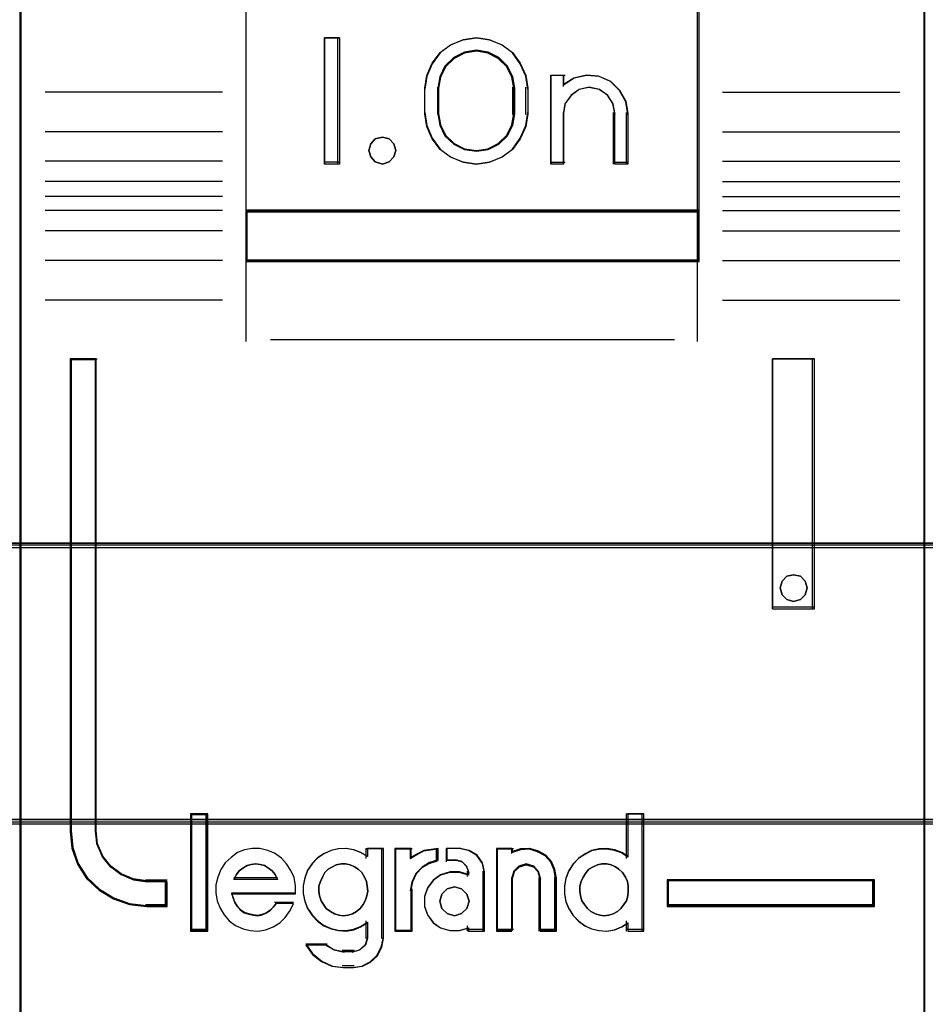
# Model space of a CAD drawing. Header units: millimetres. Extents: x -1290 to 1795, y -4192 to -1311.
# Tile 560 of 656: x 1088.46 to 1092.06, y -2981.18 to -2977.28. Entities that reach past the tile are written whole.
import ezdxf

# ---------------------------------------------------------------- set-up
doc = ezdxf.new("R2010")
doc.units = ezdxf.units.MM
doc.layers.add('30', color=7, linetype='Continuous')
doc.layers.add('45', color=7, linetype='Continuous')
doc.layers.add('Aparatura', color=7, linetype='Continuous', lineweight=13)

# ---------------------------------------------------------------- blocks, each defined once
blk = doc.blocks.new('*U399')
at = {"layer": '45', "color": 7}
for points in [[(225.574401, -383.681609), (207.601423, -383.681609), (207.601423, -465.406348), (225.574401, -465.406348), (225.574401, -383.681609)], [(212.086163, -429.976735), (221.091451, -429.976735), (221.091451, -425.508087), (212.086163, -425.508087), (212.086163, -429.976735)], [(213.944511, -426.522464), (213.944511, -429.025195), (213.650899, -429.025195), (213.650899, -426.522464), (213.944511, -426.522464)], [(217.64487, -427.267722), (217.68448, -427.517995), (217.68448, -428.029664), (217.64487, -428.279937), (217.537357, -428.524649), (217.384575, -428.73599), (217.175207, -428.886154), (216.92623, -428.986263), (216.665935, -429.025195), (216.399981, -428.986263), (216.151003, -428.886154), (215.947294, -428.73599), (215.788853, -428.524649), (215.68134, -428.279937), (215.64173, -428.029664), (215.64173, -427.517995), (215.68134, -427.267722), (215.788853, -427.02301), (215.947294, -426.811669), (216.151003, -426.661505), (216.399981, -426.561396), (216.665935, -426.522464), (216.92623, -426.561396), (217.175207, -426.661505), (217.384575, -426.811669), (217.537357, -427.02301), (217.64487, -427.267722)], [(217.428465, -428.029761), (217.428465, -427.516298), (217.388632, -427.293053), (217.286205, -427.080971), (217.109802, -426.913538), (216.899257, -426.807496), (216.66595, -426.768429), (216.426953, -426.807496), (216.216408, -426.913538), (216.040006, -427.080971), (215.937578, -427.293053), (215.897745, -427.516298), (215.897745, -428.029761), (215.937578, -428.253005), (216.040006, -428.465088), (216.216408, -428.632521), (216.426953, -428.738562), (216.66595, -428.772049), (216.899257, -428.738562), (217.109802, -428.632521), (217.286205, -428.465088), (217.388632, -428.253005), (217.428465, -428.029761)], [(218.605515, -427.316384), (218.855893, -427.260357), (219.09489, -427.282768), (219.328196, -427.383615), (219.51029, -427.557298), (219.635478, -427.775802), (219.675311, -428.022319), (219.675311, -429.025195), (219.413553, -429.025195), (219.413553, -428.022319), (219.37372, -427.820623), (219.271292, -427.658146), (219.106271, -427.546093), (218.901416, -427.506874), (218.707942, -427.546093), (218.54861, -427.658146), (218.429112, -427.820623), (218.394969, -428.022319), (218.394969, -429.025195), (218.144591, -429.025195), (218.144591, -427.260357), (218.394969, -427.260357), (218.394969, -427.450847), (218.605515, -427.316384)], [(215.029323, -428.623673), (215.065249, -428.753577), (215.029323, -428.883481), (214.933521, -428.983862), (214.801794, -429.025195), (214.658091, -428.983862), (214.568277, -428.883481), (214.526364, -428.753577), (214.568277, -428.623673), (214.658091, -428.523292), (214.801794, -428.493768), (214.933521, -428.523292), (215.029323, -428.623673)], [(221.091451, -429.939032), (212.086163, -429.939032), (212.086163, -430.962387), (221.091451, -430.962387), (221.091451, -429.939032)], [(210.525008, -443.75791), (210.525008, -443.268689), (210.123109, -443.268689), (209.851402, -443.230211), (209.613658, -443.12577), (209.404218, -442.977355), (209.240062, -442.773971), (209.132511, -442.532109), (209.104208, -442.268259), (209.104208, -432.890603), (208.600419, -432.890603), (208.600419, -442.268259), (208.634382, -442.603568), (208.741933, -442.922386), (208.92307, -443.202727), (209.172135, -443.433595), (209.460823, -443.609495), (209.777815, -443.719432), (210.123109, -443.75791), (210.525008, -443.75791)], [(222.545187, -432.890603), (222.545187, -437.852975), (223.383055, -437.852975), (223.383055, -432.890603), (222.545187, -432.890603)], [(223.196822, -437.304233), (223.232669, -437.434137), (223.196822, -437.575851), (223.101231, -437.664422), (222.963819, -437.705755), (222.832382, -437.664422), (222.736791, -437.575851), (222.700945, -437.434137), (222.736791, -437.304233), (222.832382, -437.203853), (222.963819, -437.174329), (223.101231, -437.203853), (223.196822, -437.304233)], [(211.312747, -444.231885), (211.312747, -441.941007), (211.004813, -441.941007), (211.004813, -444.231885), (211.312747, -444.231885)], [(224.575405, -443.23187), (220.454099, -443.23187), (220.454099, -443.75791), (224.575405, -443.75791), (224.575405, -443.23187)]]:
    blk.add_lwpolyline(points, close=True, dxfattribs=at)
at = {"layer": '45', "color": 139}
for points in [[(225.574401, -383.681609), (207.601423, -383.681609), (207.601423, -465.406348), (225.574401, -465.406348), (225.574401, -383.681609)], [(215.065249, -428.753577), (215.029323, -428.623673), (214.933521, -428.523292), (214.801794, -428.493768), (214.658091, -428.523292), (214.568277, -428.623673), (214.526364, -428.753577), (214.568277, -428.883481), (214.658091, -428.983862), (214.801794, -429.025195), (214.933521, -428.983862), (215.029323, -428.883481), (215.065249, -428.753577)], [(223.232669, -437.434137), (223.196822, -437.304233), (223.101231, -437.203853), (222.963819, -437.174329), (222.832382, -437.203853), (222.736791, -437.304233), (222.700945, -437.434137), (222.736791, -437.575851), (222.832382, -437.664422), (222.963819, -437.705755), (223.101231, -437.664422), (223.196822, -437.575851), (223.232669, -437.434137)], [(214.019299, -443.942832), (214.11749, -443.931465), (214.204128, -443.903047), (214.284991, -443.857577), (214.354301, -443.800741), (214.417836, -443.72117), (214.458268, -443.647282), (214.487147, -443.55066), (214.510251, -443.454038), (214.498699, -443.357416), (214.481371, -443.260794), (214.44094, -443.175539), (214.388957, -443.084601), (214.319646, -443.022081), (214.244559, -442.970928), (214.157921, -442.931142), (214.065506, -442.914092), (213.978868, -442.914092), (213.880678, -442.931142), (213.805591, -442.970928), (213.724728, -443.022081), (213.655418, -443.084601), (213.60921, -443.175539), (213.568779, -443.260794), (213.5399, -443.357416), (213.5399, -443.454038), (213.551451, -443.55066), (213.580331, -443.647282), (213.626538, -443.72117), (213.684297, -443.800741), (213.76516, -443.857577), (213.846022, -443.903047), (213.932661, -443.931465), (214.019299, -443.942832)], [(219.201773, -443.942832), (219.294438, -443.931465), (219.381311, -443.903047), (219.468185, -443.857577), (219.537684, -443.800741), (219.595599, -443.72117), (219.647723, -443.647282), (219.676681, -443.55066), (219.682473, -443.454038), (219.682473, -443.357416), (219.665098, -443.260794), (219.624557, -443.175539), (219.566641, -443.084601), (219.497143, -443.022081), (219.427644, -442.970928), (219.34077, -442.931142), (219.253897, -442.914092), (219.15544, -442.914092), (219.068567, -442.931142), (218.981693, -442.970928), (218.900612, -443.022081), (218.842696, -443.084601), (218.78478, -443.175539), (218.744239, -443.260794), (218.721073, -443.357416), (218.721073, -443.454038), (218.732656, -443.55066), (218.761614, -443.647282), (218.813738, -443.72117), (218.871654, -443.800741), (218.941153, -443.857577), (219.028026, -443.903047), (219.114899, -443.931465), (219.201773, -443.942832)], [(216.518985, -443.655575), (216.477424, -443.514877), (216.370553, -443.409354), (216.228059, -443.368317), (216.085564, -443.409354), (215.978693, -443.514877), (215.937132, -443.655575), (215.978693, -443.796272), (216.085564, -443.901795), (216.228059, -443.942832), (216.370553, -443.901795), (216.477424, -443.796272), (216.518985, -443.655575)]]:
    blk.add_lwpolyline(points, close=True, dxfattribs=at)
at = {"layer": '45', "color": 59}
for points in [[(225.556498, -383.699563), (207.621116, -383.699563), (207.621116, -465.388395), (225.556498, -465.388395), (225.556498, -383.699563)], [(212.086163, -429.976735), (221.091451, -429.976735), (221.091451, -425.508087), (212.086163, -425.508087), (212.086163, -429.976735)], [(213.944511, -426.522464), (213.944511, -429.025195), (213.650899, -429.025195), (213.650899, -426.522464), (213.944511, -426.522464)], [(217.64487, -427.267722), (217.68448, -427.517995), (217.68448, -428.029664), (217.64487, -428.279937), (217.537357, -428.524649), (217.384575, -428.73599), (217.175207, -428.886154), (216.92623, -428.986263), (216.665935, -429.025195), (216.399981, -428.986263), (216.151003, -428.886154), (215.947294, -428.73599), (215.788853, -428.524649), (215.68134, -428.279937), (215.64173, -428.029664), (215.64173, -427.517995), (215.68134, -427.267722), (215.788853, -427.02301), (215.947294, -426.811669), (216.151003, -426.661505), (216.399981, -426.561396), (216.665935, -426.522464), (216.92623, -426.561396), (217.175207, -426.661505), (217.384575, -426.811669), (217.537357, -427.02301), (217.64487, -427.267722)], [(217.428465, -428.029761), (217.428465, -427.516298), (217.388632, -427.293053), (217.286205, -427.080971), (217.109802, -426.913538), (216.899257, -426.807496), (216.66595, -426.768429), (216.426953, -426.807496), (216.216408, -426.913538), (216.040006, -427.080971), (215.937578, -427.293053), (215.897745, -427.516298), (215.897745, -428.029761), (215.937578, -428.253005), (216.040006, -428.465088), (216.216408, -428.632521), (216.426953, -428.738562), (216.66595, -428.772049), (216.899257, -428.738562), (217.109802, -428.632521), (217.286205, -428.465088), (217.388632, -428.253005), (217.428465, -428.029761)], [(217.410562, -428.02511), (217.410562, -427.520849), (217.371661, -427.301605), (217.27163, -427.093324), (217.099353, -426.928891), (216.893733, -426.82475), (216.665884, -426.786382), (216.432477, -426.82475), (216.226857, -426.928891), (216.054581, -427.093324), (215.95455, -427.301605), (215.915648, -427.520849), (215.915648, -428.02511), (215.95455, -428.244354), (216.054581, -428.452635), (216.226857, -428.617068), (216.432477, -428.721209), (216.665884, -428.754096), (216.893733, -428.721209), (217.099353, -428.617068), (217.27163, -428.452635), (217.371661, -428.244354), (217.410562, -428.02511)], [(218.605515, -427.316384), (218.855893, -427.260357), (219.09489, -427.282768), (219.328196, -427.383615), (219.51029, -427.557298), (219.635478, -427.775802), (219.675311, -428.022319), (219.675311, -429.025195), (219.413553, -429.025195), (219.413553, -428.022319), (219.37372, -427.820623), (219.271292, -427.658146), (219.106271, -427.546093), (218.901416, -427.506874), (218.707942, -427.546093), (218.54861, -427.658146), (218.429112, -427.820623), (218.394969, -428.022319), (218.394969, -429.025195), (218.144591, -429.025195), (218.144591, -427.260357), (218.394969, -427.260357), (218.394969, -427.450847), (218.605515, -427.316384)], [(215.029323, -428.623673), (215.065249, -428.753577), (215.029323, -428.883481), (214.933521, -428.983862), (214.801794, -429.025195), (214.658091, -428.983862), (214.568277, -428.883481), (214.526364, -428.753577), (214.568277, -428.623673), (214.658091, -428.523292), (214.801794, -428.493768), (214.933521, -428.523292), (215.029323, -428.623673)], [(221.091451, -429.939032), (212.086163, -429.939032), (212.086163, -430.962387), (221.091451, -430.962387), (221.091451, -429.939032)], [(221.073548, -429.956986), (212.104066, -429.956986), (212.104066, -430.944433), (221.073548, -430.944433), (221.073548, -429.956986)], [(222.545187, -432.890603), (222.545187, -437.852975), (223.383055, -437.852975), (223.383055, -432.890603), (222.545187, -432.890603)], [(223.196822, -437.304233), (223.232669, -437.434137), (223.196822, -437.575851), (223.101231, -437.664422), (222.963819, -437.705755), (222.832382, -437.664422), (222.736791, -437.575851), (222.700945, -437.434137), (222.736791, -437.304233), (222.832382, -437.203853), (222.963819, -437.174329), (223.101231, -437.203853), (223.196822, -437.304233)], [(211.33065, -444.249839), (211.33065, -441.923053), (210.986909, -441.923053), (210.986909, -444.249839), (211.33065, -444.249839)], [(218.416719, -443.353637), (218.416719, -443.515064), (218.445158, -443.665359), (218.502034, -443.804521), (218.587349, -443.938116), (218.695414, -444.049446), (218.820542, -444.144076), (218.951358, -444.205307), (219.099237, -444.238706), (219.252803, -444.249839), (219.40637, -444.222006), (219.548561, -444.166341), (219.673689, -444.082844), (219.673689, -444.249839), (219.992197, -444.249839), (219.992197, -441.923053), (219.673689, -441.923053), (219.673689, -442.78029), (219.548561, -442.696793), (219.40637, -442.646695), (219.252803, -442.618862), (219.099237, -442.629995), (218.951358, -442.657828), (218.820542, -442.724625), (218.695414, -442.808122), (218.587349, -442.919452), (218.502034, -443.053047), (218.445158, -443.203342), (218.416719, -443.353637)], [(211.491779, -443.492939), (211.520211, -443.644319), (211.577076, -443.795699), (211.656687, -443.924652), (211.759044, -444.042392), (211.884147, -444.137705), (212.031997, -444.204985), (212.174159, -444.238625), (212.327695, -444.249839), (212.481231, -444.221805), (212.62908, -444.165739), (212.759869, -444.081639), (212.867913, -443.975112), (212.964584, -443.840552), (213.032822, -443.700385), (212.685945, -443.700385), (212.62908, -443.773272), (212.560842, -443.840552), (212.481231, -443.891012), (212.407306, -443.919045), (212.322008, -443.935865), (212.231024, -443.924652), (212.145727, -443.907832), (212.060429, -443.879799), (211.980818, -443.823732), (211.923953, -443.756452), (211.867088, -443.677959), (211.838655, -443.593859), (211.810223, -443.509759), (213.072627, -443.509759), (213.072627, -443.347165), (213.044195, -443.184572), (212.981643, -443.044405), (212.896346, -442.909845), (212.793988, -442.797712), (212.657512, -442.702398), (212.521036, -442.646332), (212.3675, -442.607085), (212.213965, -442.607085), (212.060429, -442.635118), (211.918266, -442.691185), (211.793163, -442.786498), (211.673747, -442.893025), (211.588449, -443.027585), (211.531584, -443.178965), (211.491779, -443.330345), (211.491779, -443.492939)], [(213.313648, -443.041368), (213.256806, -443.191696), (213.228385, -443.342025), (213.228385, -443.503489), (213.256806, -443.653817), (213.313648, -443.793011), (213.404597, -443.926636), (213.506913, -444.03799), (213.631967, -444.132642), (213.779757, -444.193887), (213.921863, -444.227293), (214.075338, -444.238429), (214.223129, -444.21059), (214.365235, -444.154913), (214.501657, -444.071397), (214.501657, -444.388757), (214.461867, -444.52795), (214.353867, -444.622602), (214.223129, -444.661576), (214.018496, -444.661576), (213.8366, -444.622602), (213.671756, -444.52795), (213.279543, -444.52795), (213.410281, -444.711685), (213.586493, -444.850878), (213.79681, -444.94553), (214.018496, -444.973368), (214.223129, -444.973368), (214.405025, -444.94553), (214.564184, -444.862014), (214.700606, -444.739524), (214.78587, -444.566924), (214.819975, -444.388757), (214.819975, -442.607085), (214.501657, -442.607085), (214.501657, -442.768549), (214.365235, -442.685033), (214.223129, -442.634924), (214.075338, -442.607085), (213.921863, -442.618221), (213.779757, -442.646059), (213.631967, -442.712872), (213.506913, -442.796388), (213.404597, -442.907742), (213.313648, -443.041368)], [(215.043765, -442.607085), (215.043765, -444.249839), (215.368761, -444.249839), (215.368761, -443.425659), (215.397779, -443.263065), (215.473224, -443.100472), (215.595098, -442.977125), (215.740186, -442.893025), (215.908487, -442.842565), (215.908487, -442.607085), (215.624115, -442.646332), (215.368761, -442.780892), (215.368761, -442.607085), (215.043765, -442.607085)], [(215.061668, -442.625039), (215.061668, -444.231885), (215.373207, -444.231885), (215.373207, -443.42572), (215.401023, -443.26668), (215.473344, -443.107641), (215.590172, -442.98699), (215.729251, -442.904729), (215.890584, -442.855372), (215.890584, -442.625039), (215.617987, -442.663428), (215.373207, -442.795046), (215.373207, -442.625039), (215.061668, -442.625039)], [(215.693684, -443.397625), (215.636359, -443.565825), (215.636359, -443.756452), (215.693684, -443.924652), (215.808333, -444.081639), (215.951644, -444.182559), (216.140815, -444.238625), (216.324254, -444.238625), (216.507692, -444.182559), (216.507692, -444.249839), (216.828709, -444.249839), (216.828709, -443.072438), (216.788582, -442.893025), (216.679666, -442.741645), (216.524889, -442.646332), (216.341451, -442.607085), (216.077758, -442.607085), (216.077758, -442.842565), (216.266929, -442.842565), (216.381578, -442.870598), (216.467565, -442.960305), (216.507692, -443.072438), (216.507692, -443.139719), (216.324254, -443.083652), (216.140815, -443.083652), (215.951644, -443.139719), (215.808333, -443.246245), (215.693684, -443.397625)], [(217.063241, -442.607085), (217.063241, -444.249839), (217.372793, -444.249839), (217.372793, -443.195785), (217.41292, -443.055618), (217.516105, -442.960305), (217.653683, -442.921058), (217.802727, -442.960305), (217.894447, -443.055618), (217.934574, -443.195785), (217.934574, -444.249839), (218.255591, -444.249839), (218.255591, -443.195785), (218.226929, -443.027585), (218.158139, -442.864992), (218.04349, -442.741645), (217.888714, -442.657545), (217.722473, -442.607085), (217.539034, -442.618298), (217.372793, -442.674365), (217.372793, -442.607085), (217.063241, -442.607085)], [(217.081144, -442.625039), (217.081144, -444.231885), (217.381401, -444.231885), (217.381401, -443.200871), (217.420323, -443.063768), (217.520408, -442.970538), (217.653856, -442.932149), (217.798424, -442.970538), (217.887389, -443.063768), (217.926311, -443.200871), (217.926311, -444.231885), (218.237688, -444.231885), (218.237688, -443.200871), (218.209886, -443.036347), (218.143163, -442.877308), (218.031957, -442.756658), (217.881828, -442.674396), (217.720579, -442.625039), (217.542649, -442.636007), (217.381401, -442.690848), (217.381401, -442.625039), (217.081144, -442.625039)], [(212.66625, -443.127116), (212.712774, -443.221098), (211.846261, -443.221098), (211.898601, -443.127116), (211.956756, -443.051931), (212.026542, -443.001808), (212.113775, -442.945419), (212.195192, -442.926622), (212.282425, -442.914092), (212.369658, -442.926622), (212.456891, -442.945419), (212.538308, -443.001808), (212.608094, -443.051931), (212.66625, -443.127116)], [(212.712774, -443.221098), (211.846261, -443.221098), (211.898601, -443.127116), (211.956756, -443.051931), (212.026542, -443.001808), (212.113775, -442.945419), (212.195192, -442.926622), (212.282425, -442.914092), (212.369658, -442.926622), (212.456891, -442.945419), (212.538308, -443.001808), (212.608094, -443.051931), (212.66625, -443.127116), (212.712774, -443.221098)], [(214.417836, -443.72117), (214.354301, -443.800741), (214.284991, -443.857577), (214.204128, -443.903047), (214.11749, -443.931465), (214.019299, -443.942832), (213.932661, -443.931465), (213.846022, -443.903047), (213.76516, -443.857577), (213.684297, -443.800741), (213.626538, -443.72117), (213.580331, -443.647282), (213.551451, -443.55066), (213.5399, -443.454038), (213.5399, -443.357416), (213.568779, -443.260794), (213.60921, -443.175539), (213.655418, -443.084601), (213.724728, -443.022081), (213.805591, -442.970928), (213.880678, -442.931142), (213.978868, -442.914092), (214.065506, -442.914092), (214.157921, -442.931142), (214.244559, -442.970928), (214.319646, -443.022081), (214.388957, -443.084601), (214.44094, -443.175539), (214.481371, -443.260794), (214.498699, -443.357416), (214.510251, -443.454038), (214.487147, -443.55066), (214.458268, -443.647282), (214.417836, -443.72117)], [(213.60921, -443.175539), (213.655418, -443.084601), (213.724728, -443.022081), (213.805591, -442.970928), (213.880678, -442.931142), (213.978868, -442.914092), (214.065506, -442.914092), (214.157921, -442.931142), (214.244559, -442.970928), (214.319646, -443.022081), (214.388957, -443.084601), (214.44094, -443.175539), (214.481371, -443.260794), (214.498699, -443.357416), (214.510251, -443.454038), (214.487147, -443.55066), (214.458268, -443.647282), (214.417836, -443.72117), (214.354301, -443.800741), (214.284991, -443.857577), (214.204128, -443.903047), (214.11749, -443.931465), (214.019299, -443.942832), (213.932661, -443.931465), (213.846022, -443.903047), (213.76516, -443.857577), (213.684297, -443.800741), (213.626538, -443.72117), (213.580331, -443.647282), (213.551451, -443.55066), (213.5399, -443.454038), (213.5399, -443.357416), (213.568779, -443.260794), (213.60921, -443.175539)], [(219.34077, -442.931142), (219.427644, -442.970928), (219.497143, -443.022081), (219.566641, -443.084601), (219.624557, -443.175539), (219.665098, -443.260794), (219.682473, -443.357416), (219.682473, -443.454038), (219.676681, -443.55066), (219.647723, -443.647282), (219.595599, -443.72117), (219.537684, -443.800741), (219.468185, -443.857577), (219.381311, -443.903047), (219.294438, -443.931465), (219.201773, -443.942832), (219.114899, -443.931465), (219.028026, -443.903047), (218.941153, -443.857577), (218.871654, -443.800741), (218.813738, -443.72117), (218.761614, -443.647282), (218.732656, -443.55066), (218.721073, -443.454038), (218.721073, -443.357416), (218.744239, -443.260794), (218.78478, -443.175539), (218.842696, -443.084601), (218.900612, -443.022081), (218.981693, -442.970928), (219.068567, -442.931142), (219.15544, -442.914092), (219.253897, -442.914092), (219.34077, -442.931142)], [(218.744239, -443.260794), (218.78478, -443.175539), (218.842696, -443.084601), (218.900612, -443.022081), (218.981693, -442.970928), (219.068567, -442.931142), (219.15544, -442.914092), (219.253897, -442.914092), (219.34077, -442.931142), (219.427644, -442.970928), (219.497143, -443.022081), (219.566641, -443.084601), (219.624557, -443.175539), (219.665098, -443.260794), (219.682473, -443.357416), (219.682473, -443.454038), (219.676681, -443.55066), (219.647723, -443.647282), (219.595599, -443.72117), (219.537684, -443.800741), (219.468185, -443.857577), (219.381311, -443.903047), (219.294438, -443.931465), (219.201773, -443.942832), (219.114899, -443.931465), (219.028026, -443.903047), (218.941153, -443.857577), (218.871654, -443.800741), (218.813738, -443.72117), (218.761614, -443.647282), (218.732656, -443.55066), (218.721073, -443.454038), (218.721073, -443.357416), (218.744239, -443.260794)], [(216.477424, -443.514877), (216.518985, -443.655575), (216.477424, -443.796272), (216.370553, -443.901795), (216.228059, -443.942832), (216.085564, -443.901795), (215.978693, -443.796272), (215.937132, -443.655575), (215.978693, -443.514877), (216.085564, -443.409354), (216.228059, -443.368317), (216.370553, -443.409354), (216.477424, -443.514877)], [(215.937132, -443.655575), (215.978693, -443.514877), (216.085564, -443.409354), (216.228059, -443.368317), (216.370553, -443.409354), (216.477424, -443.514877), (216.518985, -443.655575), (216.477424, -443.796272), (216.370553, -443.901795), (216.228059, -443.942832), (216.085564, -443.901795), (215.978693, -443.796272), (215.937132, -443.655575)], [(224.557502, -443.249824), (220.472002, -443.249824), (220.472002, -443.738161), (224.557502, -443.738161), (224.557502, -443.249824)]]:
    blk.add_lwpolyline(points, close=True, dxfattribs=at)
at = {"layer": '45', "color": 139}
for points in [[(212.086163, -419.82398), (212.086163, -430.962387)], [(221.052064, -419.82398), (221.052064, -430.962387)], [(213.944511, -426.522464), (213.650899, -426.522464)], [(213.650899, -426.522464), (213.650899, -429.025195)], [(213.905124, -426.522464), (213.905124, -429.025195)], [(217.68448, -427.540433), (217.64487, -427.284519), (217.537357, -427.034292), (217.384575, -426.818187), (217.175207, -426.664639), (216.92623, -426.562273), (216.665935, -426.522464), (216.399981, -426.562273), (216.151003, -426.664639), (215.947294, -426.818187), (215.788853, -427.034292), (215.68134, -427.284519), (215.64173, -427.540433)], [(217.428465, -427.540433), (217.388632, -427.309984), (217.286205, -427.091057), (217.109802, -426.91822), (216.899257, -426.808757), (216.66595, -426.768429), (216.426953, -426.808757), (216.216408, -426.91822), (216.040006, -427.091057), (215.937578, -427.309984), (215.897745, -427.540433)], [(218.144591, -427.260357), (218.427461, -427.260357)], [(218.144591, -427.260357), (218.144591, -429.025195)], [(218.389865, -427.260357), (218.389865, -427.484777)], [(219.675311, -428.044929), (219.63532, -427.791097), (219.509632, -427.566109), (219.326812, -427.387273), (219.092576, -427.283433), (218.852626, -427.260357), (218.601249, -427.318046), (218.389865, -427.4565)], [(215.64173, -428.044929), (215.64173, -427.50273)], [(215.897745, -428.044929), (215.897745, -427.50273)], [(217.390869, -428.044929), (217.390869, -427.50273)], [(217.645093, -428.044929), (217.645093, -427.50273)], [(219.421087, -428.044929), (219.380759, -427.832764), (219.277061, -427.661854), (219.109992, -427.543985), (218.902595, -427.50273), (218.706721, -427.543985), (218.545412, -427.661854), (218.424431, -427.832764), (218.389865, -428.044929)], [(211.624262, -427.596089), (208.100921, -427.596089)], [(221.551562, -427.596089), (225.074903, -427.596089)], [(215.64173, -428.005431), (215.68134, -428.261796), (215.788853, -428.512464), (215.947294, -428.72895), (216.151003, -428.88277), (216.399981, -428.985316), (216.665935, -429.025195), (216.92623, -428.985316), (217.175207, -428.88277), (217.384575, -428.72895), (217.537357, -428.512464), (217.64487, -428.261796), (217.68448, -428.005431)], [(215.897745, -428.005431), (215.937578, -428.235993), (216.040006, -428.455027), (216.216408, -428.627948), (216.426953, -428.737465), (216.66595, -428.772049), (216.899257, -428.737465), (217.109802, -428.627948), (217.286205, -428.455027), (217.388632, -428.235993), (217.428465, -428.005431)], [(218.389865, -428.005431), (218.389865, -429.025195)], [(219.3817, -428.005431), (219.3817, -429.025195)], [(219.637715, -428.005431), (219.637715, -429.025195)], [(211.624262, -428.384252), (208.100921, -428.384252)], [(221.551562, -428.384252), (225.074903, -428.384252)], [(211.624262, -428.969539), (208.100921, -428.969539)], [(213.944511, -428.985697), (213.650899, -428.985697)], [(218.144591, -428.985697), (218.427461, -428.985697)], [(219.3817, -428.985697), (219.675311, -428.985697)], [(221.551562, -428.969539), (225.074903, -428.969539)], [(211.624262, -429.369904), (208.100921, -429.369904)], [(221.551562, -429.369904), (225.074903, -429.369904)], [(211.624262, -429.666138), (208.100921, -429.666138)], [(221.551562, -429.666138), (225.074903, -429.666138)], [(211.624262, -429.949805), (208.100921, -429.949805)], [(212.086163, -429.939032), (221.091451, -429.939032)], [(221.551562, -429.949805), (225.074903, -429.949805)], [(211.624262, -430.35017), (208.100921, -430.35017)], [(221.551562, -430.35017), (225.074903, -430.35017)], [(211.624262, -430.940843), (208.100921, -430.940843)], [(212.086163, -430.924685), (221.091451, -430.924685)], [(212.086163, -430.924685), (212.086163, -432.545894)], [(221.052064, -430.924685), (221.052064, -432.545894)], [(221.551562, -430.940843), (225.074903, -430.940843)], [(211.624262, -431.725415), (208.100921, -431.725415)], [(221.551562, -431.725415), (225.074903, -431.725415)], [(212.5785, -432.508191), (220.597324, -432.508191)], [(208.600419, -432.890603), (208.600419, -442.273148)], [(208.600419, -432.890603), (209.133933, -432.890603)], [(209.094546, -432.890603), (209.094546, -442.273148)], [(222.545187, -437.852975), (222.545187, -432.890603)], [(222.545187, -432.890603), (223.383055, -432.890603)], [(223.343668, -437.852975), (223.343668, -432.890603)], [(222.545187, -437.815272), (223.383055, -437.815272)], [(210.986909, -441.923053), (210.986909, -444.249839)], [(210.986909, -441.923053), (211.33065, -441.923053)], [(211.291263, -441.923053), (211.291263, -444.249839)], [(219.643086, -441.923053), (219.643086, -442.804575)], [(219.643086, -441.923053), (219.992197, -441.923053)], [(219.954601, -441.923053), (219.954601, -444.249839)], [(208.600419, -442.235446), (208.634561, -442.578141), (208.742679, -442.903982), (208.924772, -443.190497), (209.17515, -443.426451), (209.465361, -443.606226), (209.784024, -443.718585), (210.131139, -443.75791)], [(209.094546, -442.235446), (209.12334, -442.508183), (209.232758, -442.758191), (209.399765, -442.968426), (209.612842, -443.12184), (209.854714, -443.229798), (210.131139, -443.269573)], [(213.072627, -443.509759), (213.072627, -443.347165), (213.044195, -443.184572), (212.981643, -443.044405), (212.896346, -442.909845), (212.793988, -442.797712), (212.657512, -442.702398), (212.521036, -442.646332), (212.3675, -442.607085), (212.213965, -442.607085), (212.060429, -442.635118), (211.918266, -442.691185), (211.793163, -442.786498), (211.673747, -442.893025), (211.588449, -443.027585), (211.531584, -443.178965), (211.491779, -443.330345), (211.491779, -443.492939), (211.520211, -443.644319), (211.577076, -443.795699), (211.656687, -443.924652), (211.759044, -444.042392), (211.884147, -444.137705), (212.031997, -444.204985), (212.174159, -444.238625), (212.327695, -444.249839), (212.481231, -444.221805), (212.62908, -444.165739), (212.759869, -444.081639), (212.867913, -443.975112), (212.964584, -443.840552), (213.032822, -443.700385)], [(214.510251, -442.769678), (214.372908, -442.685578), (214.229843, -442.635118), (214.081054, -442.607085), (213.926544, -442.618298), (213.783478, -442.646332), (213.63469, -442.713612), (213.508793, -442.797712), (213.405786, -442.909845), (213.314224, -443.044405), (213.256998, -443.195785), (213.228385, -443.347165), (213.228385, -443.509759), (213.256998, -443.661139), (213.314224, -443.801305), (213.405786, -443.935865), (213.508793, -444.047999), (213.63469, -444.143312), (213.783478, -444.204985), (213.926544, -444.238625), (214.081054, -444.249839), (214.229843, -444.221805), (214.372908, -444.165739), (214.510251, -444.081639)], [(214.470864, -442.607085), (214.470864, -442.804575)], [(214.470864, -442.607085), (214.819975, -442.607085)], [(214.782379, -442.607085), (214.782379, -444.397058)], [(215.043765, -442.607085), (215.043765, -444.249839)], [(215.043765, -442.607085), (215.392876, -442.607085)], [(215.908487, -442.607085), (215.616069, -442.654112), (215.353489, -442.815347)], [(215.353489, -442.607085), (215.353489, -442.815347)], [(215.8691, -442.607085), (215.8691, -442.874594)], [(216.064245, -442.607085), (216.064245, -442.874594)], [(216.357856, -442.607085), (216.064245, -442.607085)], [(216.828709, -443.099013), (216.78669, -442.909354), (216.672636, -442.749329), (216.51056, -442.648573), (216.31847, -442.607085)], [(217.063241, -442.607085), (217.063241, -444.249839)], [(217.063241, -442.607085), (217.40161, -442.607085)], [(218.255591, -443.221098), (218.226586, -443.045666), (218.156973, -442.876081), (218.040951, -442.747431), (217.884321, -442.659715), (217.71609, -442.607085), (217.530455, -442.618781), (217.362224, -442.677258)], [(217.362224, -442.607085), (217.362224, -442.711216)], [(219.682473, -442.769678), (219.55647, -442.685578), (219.413285, -442.635118), (219.258646, -442.607085), (219.104006, -442.618298), (218.955094, -442.646332), (218.823364, -442.713612), (218.697362, -442.797712), (218.588541, -442.909845), (218.50263, -443.044405), (218.445356, -443.195785), (218.416719, -443.347165), (218.416719, -443.509759), (218.445356, -443.661139), (218.50263, -443.801305), (218.588541, -443.935865), (218.697362, -444.047999), (218.823364, -444.143312), (218.955094, -444.204985), (219.104006, -444.238625), (219.258646, -444.249839), (219.413285, -444.221805), (219.55647, -444.165739), (219.682473, -444.081639)], [(212.712774, -443.221098), (212.66625, -443.127116), (212.608094, -443.051931), (212.538308, -443.001808), (212.456891, -442.945419), (212.369658, -442.926622), (212.282425, -442.914092), (212.195192, -442.926622), (212.113775, -442.945419), (212.026542, -443.001808), (211.956756, -443.051931), (211.898601, -443.127116), (211.846261, -443.221098)], [(215.908487, -442.836891), (215.735423, -442.889561), (215.58623, -442.977343), (215.460908, -443.106091), (215.383328, -443.275805), (215.353489, -443.445518)], [(216.064245, -442.836891), (216.286244, -442.836891)], [(216.518985, -443.099013), (216.47363, -442.971149), (216.376442, -442.868857), (216.246857, -442.836891)], [(217.944076, -443.221098), (217.902515, -443.064462), (217.807519, -442.95795), (217.65315, -442.914092), (217.510655, -442.95795), (217.403784, -443.064462), (217.362224, -443.221098)], [(216.518985, -443.128733), (216.333169, -443.072083), (216.147353, -443.072083), (215.95573, -443.128733), (215.810562, -443.236367), (215.694427, -443.389321), (215.636359, -443.55927), (215.636359, -443.751879), (215.694427, -443.921828), (215.810562, -444.080447), (215.95573, -444.182417), (216.147353, -444.239066), (216.333169, -444.239066), (216.518985, -444.182417)], [(216.479598, -443.061311), (216.479598, -443.165442)], [(216.791113, -443.061311), (216.791113, -444.249839)], [(210.093542, -443.23187), (210.525008, -443.23187)], [(210.487411, -443.23187), (210.487411, -443.75791)], [(210.487411, -443.23187), (210.487411, -443.75791)], [(211.846261, -443.1816), (212.712774, -443.1816)], [(217.362224, -443.1816), (217.362224, -444.249839)], [(217.906479, -443.1816), (217.906479, -444.249839)], [(218.216204, -443.1816), (218.216204, -444.249839)], [(220.454099, -443.23187), (224.575405, -443.23187)], [(220.454099, -443.23187), (220.454099, -443.75791)], [(224.537809, -443.75791), (224.537809, -443.23187)], [(211.801503, -443.488606), (213.072627, -443.488606)], [(211.801503, -443.488606), (211.830509, -443.578256), (211.859514, -443.667906), (211.917525, -443.751579), (211.975536, -443.823299), (212.056751, -443.883066), (212.143767, -443.912949), (212.230784, -443.930879), (212.323601, -443.942832), (212.410617, -443.924902), (212.486031, -443.895019), (212.567247, -443.841229), (212.63686, -443.769509), (212.694871, -443.691813)], [(215.043765, -444.249839), (215.392876, -444.249839), (215.392876, -443.40602)], [(210.093542, -443.718412), (210.525008, -443.718412)], [(212.657274, -443.675324), (213.03324, -443.675324)], [(220.454099, -443.718412), (224.575405, -443.718412)], [(214.470864, -444.046963), (214.470864, -444.397058)], [(216.479598, -444.145708), (216.479598, -444.249839)], [(219.643086, -444.046963), (219.643086, -444.249839)], [(210.986909, -444.212136), (211.33065, -444.212136)], [(216.479598, -444.212136), (216.828709, -444.212136)], [(217.063241, -444.212136), (217.40161, -444.212136)], [(217.906479, -444.212136), (218.255591, -444.212136)], [(219.643086, -444.212136), (219.992197, -444.212136)], [(213.278514, -444.497598), (213.412815, -444.693853), (213.593829, -444.842531), (213.809879, -444.943633), (214.037607, -444.973368)], [(213.278514, -444.497598), (213.699238, -444.497598)], [(213.661641, -444.497598), (213.840379, -444.617139), (214.037607, -444.666362)], [(214.198736, -444.973368), (214.388066, -444.94413), (214.55373, -444.856413), (214.695727, -444.727763), (214.784476, -444.546483), (214.819975, -444.359355)], [(214.198736, -444.666362), (214.344957, -444.622504), (214.465749, -444.515991), (214.510251, -444.359355)], [(214.000011, -444.628659), (214.238123, -444.628659)], [(214.238123, -444.935666), (214.000011, -444.935666)]]:
    blk.add_lwpolyline(points, dxfattribs=at)
at = {"layer": '45', "color": 1}
for points in [[(210.525008, -443.75791), (210.525008, -443.268689), (210.123109, -443.268689), (209.851402, -443.230211), (209.613658, -443.12577), (209.404218, -442.977355), (209.240062, -442.773971), (209.132511, -442.532109), (209.104208, -442.268259), (209.104208, -432.890603), (208.600419, -432.890603), (208.600419, -442.268259), (208.634382, -442.603568), (208.741933, -442.922386), (208.92307, -443.202727), (209.172135, -443.433595), (209.460823, -443.609495), (209.777815, -443.719432), (210.123109, -443.75791), (210.525008, -443.75791)], [(210.507105, -443.738161), (210.507105, -443.250718), (210.112683, -443.250718), (209.846031, -443.21238), (209.612711, -443.108319), (209.407167, -442.960443), (209.246064, -442.757798), (209.140515, -442.516815), (209.112739, -442.253924), (209.112739, -432.910351), (208.618322, -432.910351), (208.618322, -442.253924), (208.651653, -442.588015), (208.757203, -442.905674), (208.934971, -443.184995), (209.179402, -443.415025), (209.462719, -443.590285), (209.773813, -443.699823), (210.112683, -443.738161), (210.507105, -443.738161)], [(224.575405, -443.23187), (220.454099, -443.23187), (220.454099, -443.75791), (224.575405, -443.75791), (224.575405, -443.23187)]]:
    blk.add_lwpolyline(points, close=True, dxfattribs=at)
blk = doc.blocks.new('*U410')
at = {"layer": '30', "color": 7}
for points in [[(548.842747, -562.414978), (117.158256, -562.414978), (117.158256, -563.929666), (117.158256, -584.997598), (117.158256, -586.512286), (548.842747, -586.512286), (548.842747, -584.997598), (548.842747, -563.929666), (548.842747, -562.414978)], [(117.158256, -586.426108), (548.842747, -586.426108), (117.158256, -586.426108)], [(548.842747, -586.426108), (117.158256, -586.426108), (117.158256, -587.903375), (117.158256, -589.46426), (117.158256, -592.000698), (548.842747, -592.000698), (548.842747, -589.46426), (548.842747, -587.903375), (548.842747, -586.426108)], [(548.79978, -586.469197), (117.201224, -586.469197), (117.201224, -587.923626), (117.201224, -589.460382), (117.201224, -591.957609), (548.79978, -591.957609), (548.79978, -589.460382), (548.79978, -587.923626), (548.79978, -586.469197)], [(117.158256, -591.914521), (548.842747, -591.914521), (117.158256, -591.914521)]]:
    blk.add_lwpolyline(points, close=True, dxfattribs=at)

msp = doc.modelspace()

# ---------------------------------------------------------------- block references
at = {"layer": 'Aparatura', "color": 7, "lineweight": 13, "xscale": 0.2, "yscale": 0.2, "zscale": 0.2}
for name, p in [('*U399', (1046.9424, -2892.0443)), ('*U410', (1046.9424, -2862.0686))]:
    msp.add_blockref(name, p, dxfattribs=at)

doc.saveas('drawing.dxf')
